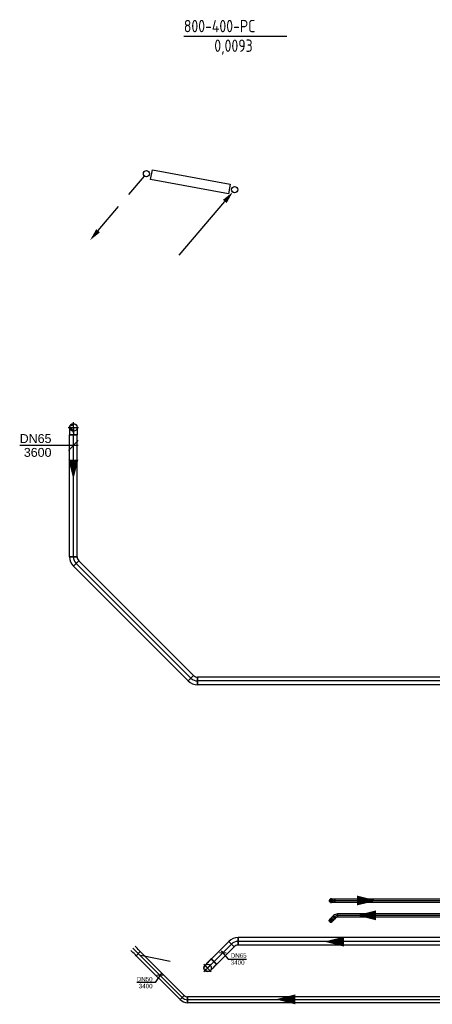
# Model space of a CAD drawing. Extents: x -156717 to 425753, y -51191 to 363295.
# Tile 431 of 502: x 193954 to 198127, y 165744 to 175708. Entities that reach past the tile are written whole.
import ezdxf
from ezdxf.enums import TextEntityAlignment as Align
from ezdxf.lldxf.tags import DXFTag

# ---------------------------------------------------------------- set-up
doc = ezdxf.new("R2010")
doc.units = 0
doc.header["$LTSCALE"] = 50
doc.linetypes.add('HIDDEN', pattern=[9.524999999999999, 6.35, -3.175])
doc.linetypes.add('STREEPJES', pattern=[0.1, 0.05, -0.05])
doc.layers.get('0').update_dxf_attribs({"linetype": 'CONTINUOUS'})
for name, color, linetype in [('56WD', 4, 'CONTINUOUS'), ('57LB', 4, 'CONTINUOUS'), ('WL524---', 90, 'CONTINUOUS'), ('WL5501--_D', 151, 'CONTINUOUS'), ('WL5501--_HARTLIJN', 8, 'CONTINUOUS'), ('WL5502--_D', 150, 'CONTINUOUS'), ('WL5502--_HARTLIJN', 8, 'CONTINUOUS'), ('WL561---_AANVOER_D', 20, 'CONTINUOUS'), ('WL561---_AANVOER_HARTLIJ', 8, 'CONTINUOUS'), ('WL561---_RETOUR_D', 21, 'CONTINUOUS'), ('WL561---_RETOUR_HARTLIJN', 8, 'CONTINUOUS'), ('WM5501--', 1, 'CONTINUOUS'), ('WM5502--', 1, 'CONTINUOUS')]:
    doc.layers.add(name, color=color, linetype=linetype)
doc.styles.add('BURO-018', font='ARIAL.TTF', dxfattribs={"height": 63})
doc.styles.add('BURO-025', font='ARIAL.TTF', dxfattribs={"height": 125})
doc.styles.add('ISO25', font='ISO', dxfattribs={"width": 0.9})
tags = doc.linetypes.add('CENTER2', pattern=[28.575000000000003, 19.05, -3.175, 3.175, -3.175]).pattern_tags.tags
tags[10:11] = [DXFTag(74, 4), DXFTag(75, 0), DXFTag(340, '0'), DXFTag(46, 1.0), DXFTag(50, 0.0), DXFTag(44, 0.0), DXFTag(45, 0.0)]
tags[8:9] = [DXFTag(74, 4), DXFTag(75, 0), DXFTag(340, '0'), DXFTag(46, 1.0), DXFTag(50, 0.0), DXFTag(44, 0.0), DXFTag(45, 0.0)]
tags[6:7] = [DXFTag(74, 4), DXFTag(75, 0), DXFTag(340, '0'), DXFTag(46, 1.0), DXFTag(50, 0.0), DXFTag(44, 0.0), DXFTag(45, 0.0)]
tags[4:5] = [DXFTag(74, 4), DXFTag(75, 0), DXFTag(340, '0'), DXFTag(46, 1.0), DXFTag(50, 0.0), DXFTag(44, 0.0), DXFTag(45, 0.0)]

# ---------------------------------------------------------------- blocks, each defined once
blk = doc.blocks.new('30481017')
at = {"color": 0, "linetype": 'Continuous'}
blk.add_lwpolyline([(0, 0, 0, 2, 0), (-4, 0, 2, 2, 0)], format="xyseb", dxfattribs=at)
blk = doc.blocks.new('*U1188')
at = {"ltscale": 10}
h = blk.add_hatch(color=2, dxfattribs=at)
edge = h.paths.add_edge_path()
edge.add_ellipse((0, 0), major_axis=(21.52433041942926, -21.52433041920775), ratio=1, start_angle=180, end_angle=360, ccw=False)
edge.add_line((-21.52433041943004, 21.52433041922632), (-21.73773954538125, 21.17295248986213))
edge.add_ellipse((5.108440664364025, 5.108440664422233), major_axis=(-26.63277108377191, 16.41588975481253), ratio=1, start_angle=0.7529011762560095, end_angle=152.5447435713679)
edge.add_line((21.17295249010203, -21.73773954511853), (21.52433041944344, -21.52433041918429))
at = {"color": 0, "ltscale": 10}
blk.add_circle((0, 0, -3495), 38.05, dxfattribs=at)
at = {"layer": 'WL5501--_HARTLIJN', "linetype": 'CENTER2'}
for p, q in [((-37.66757823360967, -37.66757823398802, -3495), (37.66757823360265, 37.66757823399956, -3495)), ((37.66757823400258, -37.66757823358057, -3495), (-37.66757823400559, 37.66757823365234, -3495))]:
    blk.add_line(p, q, dxfattribs=at)
blk.add_circle((0, 0, -3495), 0.075, dxfattribs=at)
at = {"layer": 'WL5501--_D', "color": 2, "style": 'BURO-025'}
blk.add_attdef('POSNR', text='', height=125, dxfattribs=at).set_placement((0, 0), align=Align.MIDDLE)
blk = doc.blocks.new('*U1193')
at = {"color": 0, "ltscale": 10}
for p, q in [((-15.69999999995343, -16.85000000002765, -3400.000000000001), (-15.69999999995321, 16.84999999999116, -3400.000000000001)), ((23.01632572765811, 0.8131727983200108, -3400.000000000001), (-0.8131727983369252, -23.01632572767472, -3400.000000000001))]:
    blk.add_line(p, q, dxfattribs=at)
for centre, radius, start, end in [((-15.70000000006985, -37.90315292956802, -3400.000000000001), 54.75315292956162, 45.00000000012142, 89.99999999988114), ((-15.69999999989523, -37.90315292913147, -3400.000000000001), 21.05315292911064, 44.99999999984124, 90.00000000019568)]:
    blk.add_arc(centre, radius, start, end, dxfattribs=at)
at = {"layer": 'WL561---_RETOUR_HARTLIJN', "linetype": 'CENTER2'}
blk.add_arc((-15.69999999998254, -37.90315292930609, -3400.000000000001), 37.90315292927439, 44.99999999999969, 89.99999999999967, dxfattribs=at)
at = {"layer": 'WL561---_RETOUR_D', "color": 2, "style": 'BURO-025'}
blk.add_attdef('POSNR', text='', height=125, dxfattribs=at).set_placement((0, 0), align=Align.MIDDLE)
blk = doc.blocks.new('*U1194')
at = {"color": 0, "ltscale": 10}
for p, q in [((5.820766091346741e-11, 16.84999999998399, -3400.000000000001), (13.88848585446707, 16.8499999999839, -3400.000000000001)), ((2.91038304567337e-11, -16.85000000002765, -3400.000000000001), (2.932457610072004e-11, 16.84999999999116, -3400.000000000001)), ((13.88848585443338, 16.84999999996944, -3400.000000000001), (13.88848585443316, -16.85000000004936, -3400.000000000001)), ((2.91038304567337e-11, -16.85000000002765, -3400.000000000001), (13.88848585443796, -16.85000000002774, -3400.000000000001))]:
    blk.add_line(p, q, dxfattribs=at)
at = {"layer": 'WL561---_RETOUR_HARTLIJN', "linetype": 'CENTER2'}
blk.add_line((0, -3.637978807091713e-11, -3400.000000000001), (13.88848585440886, -3.647076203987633e-11, -3400.000000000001), dxfattribs=at)
at = {"layer": 'WL561---_RETOUR_D', "color": 2, "style": 'BURO-025'}
blk.add_attdef('POSNR', text='', height=125, dxfattribs=at).set_placement((0, 0), align=Align.MIDDLE)
blk = doc.blocks.new('*U1195')
at = {"color": 0, "ltscale": 10}
for p, q in [((-38, 16.8500000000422, -3400.000000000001), (-32.99720509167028, 16.85000000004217, -3400.000000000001)), ((-38, -16.84999999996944, -3400.000000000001), (-37.9999999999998, 16.85000000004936, -3400.000000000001)), ((-32.99720509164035, 16.85000000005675, -3400.000000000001), (-23.33254748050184, 16.8500000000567, -3400.000000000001)), ((-23.3325474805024, 16.8500000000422, -3400.000000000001), (-14.66745251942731, 16.85000000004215, -3400.000000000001)), ((-14.66745251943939, 16.85000000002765, -3400.000000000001), (-7.592432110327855, 16.85000000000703, -3400.000000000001)), ((-7.592432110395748, 16.85000000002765, -3400.000000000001), (-2.589637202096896, 16.85000000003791, -3400.000000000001)), ((-2.58963720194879, 16.85000000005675, -3400.000000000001), (8.847456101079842e-11, 16.85000000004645, -3400.000000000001)), ((-38, -16.84999999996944, -3400.000000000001), (-32.99720509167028, -16.84999999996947, -3400.000000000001)), ((-32.99720509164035, -16.84999999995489, -3400.000000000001), (-23.33254748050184, -16.84999999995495, -3400.000000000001)), ((-23.3325474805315, -16.84999999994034, -3400.000000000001), (-14.66745251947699, -16.84999999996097, -3400.000000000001)), ((-14.6674525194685, -16.84999999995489, -3400.000000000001), (-7.592432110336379, -16.84999999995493, -3400.000000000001)), ((-7.592432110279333, -16.84999999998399, -3400.000000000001), (-2.589637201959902, -16.84999999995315, -3400.000000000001)), ((-2.589637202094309, -16.84999999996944, -3400.000000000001), (-5.704459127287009e-11, -16.84999999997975, -3400.000000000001))]:
    blk.add_line(p, q, dxfattribs=at)
at = {"layer": 'WL561---_RETOUR_HARTLIJN', "linetype": 'CENTER2'}
blk.add_line((-38, 5.093170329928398e-11, -3400.000000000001), (1.271871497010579e-12, 4.041833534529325e-11, -3400.000000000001), dxfattribs=at)
at = {"layer": 'WL561---_RETOUR_D', "color": 2, "style": 'BURO-025'}
blk.add_attdef('POSNR', text='', height=125, dxfattribs=at).set_placement((0, 0), align=Align.MIDDLE)
blk = doc.blocks.new('*U1196')
at = {"color": 0, "ltscale": 10}
for p, q in [((-37.9999999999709, 16.85000000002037, -3400.000000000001), (-32.99720509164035, 16.85000000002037, -3400.000000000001)), ((-37.9999999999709, -16.84999999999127, -3400.000000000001), (-37.99999999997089, 16.85000000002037, -3400.000000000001)), ((-32.99720509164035, 16.85000000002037, -3400.000000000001), (-23.3325474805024, 16.85000000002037, -3400.000000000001)), ((-23.3325474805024, 16.85000000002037, -3400.000000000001), (-14.66745251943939, 16.85000000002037, -3400.000000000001)), ((-14.66745251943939, 16.85000000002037, -3400.000000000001), (-7.592432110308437, 16.85000000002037, -3400.000000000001)), ((-7.592432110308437, 16.85000000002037, -3400.000000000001), (-2.589637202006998, 16.85000000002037, -3400.000000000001)), ((-2.589637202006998, 16.85000000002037, -3400.000000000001), (2.91038304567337e-11, 16.85000000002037, -3400.000000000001)), ((-37.9999999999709, -16.84999999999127, -3400.000000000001), (-32.99720509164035, -16.84999999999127, -3400.000000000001)), ((-32.99720509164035, -16.84999999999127, -3400.000000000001), (-23.3325474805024, -16.84999999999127, -3400.000000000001)), ((-23.3325474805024, -16.84999999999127, -3400.000000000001), (-14.66745251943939, -16.84999999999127, -3400.000000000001)), ((-14.66745251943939, -16.84999999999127, -3400.000000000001), (-7.592432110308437, -16.84999999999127, -3400.000000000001)), ((-7.592432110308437, -16.84999999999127, -3400.000000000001), (-2.589637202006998, -16.84999999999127, -3400.000000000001)), ((-2.589637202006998, -16.84999999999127, -3400.000000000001), (2.91038304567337e-11, -16.84999999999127, -3400.000000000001))]:
    blk.add_line(p, q, dxfattribs=at)
at = {"layer": 'WL561---_AANVOER_HARTLIJ', "linetype": 'CENTER2'}
blk.add_line((-37.9999999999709, 1.455191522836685e-11, -3400.000000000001), (2.91038304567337e-11, 1.454726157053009e-11, -3400.000000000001), dxfattribs=at)
at = {"layer": 'WL561---_AANVOER_D', "color": 2, "style": 'BURO-025'}
blk.add_attdef('POSNR', text='', height=125, dxfattribs=at).set_placement((0, 0), align=Align.MIDDLE)
blk = doc.blocks.new('*U1197')
at = {"ltscale": 10}
h = blk.add_hatch(color=2, dxfattribs=at)
edge = h.paths.add_edge_path()
edge.add_ellipse((0, 0), major_axis=(0, -13.48), ratio=1, start_angle=180, end_angle=360, ccw=False)
edge.add_line((0, 13.47999999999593), (-0.3985328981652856, 13.3791463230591))
edge.add_ellipse((3.199253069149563, 0), major_axis=(-3.19925306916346, 13.48), ratio=1, start_angle=1.70017149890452, end_angle=151.5974732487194)
edge.add_line((-0.3985328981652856, -13.3791463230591), (0, -13.47999999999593))
at = {"color": 0, "ltscale": 10}
blk.add_circle((0, 0, -3800), 16.85, dxfattribs=at)
at = {"layer": 'WL561---_AANVOER_HARTLIJ', "linetype": 'CENTER2'}
for p, q in [((-23.58999999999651, 0, -3800), (23.58999999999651, 0, -3800)), ((0, -23.58999999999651, -3800), (0, 23.58999999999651, -3800))]:
    blk.add_line(p, q, dxfattribs=at)
blk.add_circle((0, 0, -3800), 0.075, dxfattribs=at)
at = {"layer": 'WL561---_AANVOER_D', "color": 2, "style": 'BURO-025'}
blk.add_attdef('POSNR', text='', height=125, dxfattribs=at).set_placement((0, 0), align=Align.MIDDLE)
blk = doc.blocks.new('*U1198')
at = {"ltscale": 10}
h = blk.add_hatch(color=2, dxfattribs=at)
edge = h.paths.add_edge_path()
edge.add_ellipse((0, 0), major_axis=(0, -13.48), ratio=1, start_angle=180, end_angle=360, ccw=False)
edge.add_line((0, 13.47999999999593), (-0.3985328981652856, 13.3791463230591))
edge.add_ellipse((3.199253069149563, 0), major_axis=(-3.19925306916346, 13.48), ratio=1, start_angle=1.70017149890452, end_angle=151.5974732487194)
edge.add_line((-0.3985328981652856, -13.3791463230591), (0, -13.47999999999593))
at = {"color": 0, "ltscale": 10}
blk.add_circle((0, 0, -3438.000000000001), 16.85, dxfattribs=at)
at = {"layer": 'WL561---_RETOUR_HARTLIJN', "linetype": 'CENTER2'}
for p, q in [((-23.58999999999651, 0, -3438.000000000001), (23.58999999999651, 0, -3438.000000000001)), ((0, -23.58999999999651, -3438.000000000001), (0, 23.58999999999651, -3438.000000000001))]:
    blk.add_line(p, q, dxfattribs=at)
blk.add_circle((0, 0, -3438.000000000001), 0.075, dxfattribs=at)
at = {"layer": 'WL561---_RETOUR_D', "color": 2, "style": 'BURO-025'}
blk.add_attdef('POSNR', text='', height=125, dxfattribs=at).set_placement((0, 0), align=Align.MIDDLE)
blk = doc.blocks.new('*U1199')
at = {"ltscale": 10}
h = blk.add_hatch(color=2, dxfattribs=at)
edge = h.paths.add_edge_path()
edge.add_ellipse((2.91038304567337e-11, -5.093170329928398e-11), major_axis=(-9.531799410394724, -9.5317994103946), ratio=1, start_angle=180, end_angle=360, ccw=False)
edge.add_line((9.531799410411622, 9.531799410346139), (9.1786797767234, 9.742290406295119))
edge.add_ellipse((2.262213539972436, -2.26221353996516), major_axis=(7.269585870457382, 11.79401295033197), ratio=1, start_angle=1.70017149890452, end_angle=151.5974732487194)
edge.add_line((-9.74229040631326, -9.17867977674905), (-9.531799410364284, -9.531799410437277))
at = {"color": 0, "ltscale": 10}
blk.add_arc((2.91038304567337e-11, -5.093170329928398e-11), 16.85, 84.55251769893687, 275.4474823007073, dxfattribs=at)
at = {"color": 8, "linetype": 'STREEPJES', "ltscale": 10}
blk.add_arc((2.91038304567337e-11, -5.093170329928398e-11), 16.85, 275.4474823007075, 84.55251769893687, dxfattribs=at)
at = {"layer": 'WL561---_AANVOER_HARTLIJ', "linetype": 'CENTER2'}
for p, q in [((-16.68064896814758, 16.68064896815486), (16.68064896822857, -16.68064896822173)), ((-16.68064896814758, -16.68064896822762), (16.68064896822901, 16.68064896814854))]:
    blk.add_line(p, q, dxfattribs=at)
blk.add_circle((2.91038304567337e-11, -5.093170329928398e-11), 0.075, dxfattribs=at)
at = {"layer": 'WL561---_AANVOER_D', "color": 2, "style": 'BURO-025'}
blk.add_attdef('POSNR', text='', height=125, dxfattribs=at).set_placement((0, 0), align=Align.MIDDLE)
blk = doc.blocks.new('*U1200')
at = {"ltscale": 10}
h = blk.add_hatch(color=2, dxfattribs=at)
edge = h.paths.add_edge_path()
edge.add_ellipse((0, 0), major_axis=(13.48, 4.904212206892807e-11), ratio=1, start_angle=180, end_angle=360, ccw=False)
edge.add_line((-13.47999999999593, -2.91038304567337e-11), (-13.37914632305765, -0.3985328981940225))
edge.add_ellipse((-1.455191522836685e-11, 3.199253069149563), major_axis=(-13.47999999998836, -3.199253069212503), ratio=1, start_angle=1.70017149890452, end_angle=151.5974732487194)
edge.add_line((13.3791463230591, -0.3985328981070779), (13.47999999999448, 5.857458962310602e-11))
at = {"color": 0, "ltscale": 10}
blk.add_arc((0, 0, -2.359663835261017), 16.85, 144.1089620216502, 275.4474823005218, dxfattribs=at)
at = {"color": 8, "linetype": 'STREEPJES', "ltscale": 10}
blk.add_arc((0, 0, -2.359663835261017), 16.85, 275.4474823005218, 144.1089620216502, dxfattribs=at)
at = {"layer": 'WL561---_RETOUR_HARTLIJN', "linetype": 'CENTER2'}
for p, q in [((23.58999999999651, 8.731149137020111e-11, -2.359663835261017), (-23.58999999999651, -8.433593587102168e-11, -2.359663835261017)), ((8.731149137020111e-11, -23.58999999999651, -2.359663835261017), (-8.433593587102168e-11, 23.58999999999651, -2.359663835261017))]:
    blk.add_line(p, q, dxfattribs=at)
blk.add_circle((0, 0, -2.359663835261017), 0.075, dxfattribs=at)
at = {"layer": 'WL561---_RETOUR_D', "color": 2, "style": 'BURO-025'}
blk.add_attdef('POSNR', text='', height=125, dxfattribs=at).set_placement((0, 0), align=Align.MIDDLE)
blk = doc.blocks.new('*U1201')
at = {"color": 0, "ltscale": 10}
for p, q in [((2.91038304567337e-11, 16.85000000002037, -3400.000000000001), (3624.870691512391, 16.85000000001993, -3400.000000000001)), ((2.91038304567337e-11, -16.84999999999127, -3400.000000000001), (2.910795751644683e-11, 16.85000000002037, -3400.000000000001)), ((3624.870691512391, 16.85000000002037, -3400.000000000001), (3624.870691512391, -16.84999999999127, -3400.000000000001)), ((2.91038304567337e-11, -16.84999999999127, -3400.000000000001), (3624.870691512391, -16.84999999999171, -3400.000000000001))]:
    blk.add_line(p, q, dxfattribs=at)
at = {"layer": 'WL561---_AANVOER_HARTLIJ', "linetype": 'CENTER2'}
blk.add_line((2.91038304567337e-11, 1.455191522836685e-11, -3400.000000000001), (3624.870691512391, 1.410799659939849e-11, -3400.000000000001), dxfattribs=at)
at = {"layer": 'WL561---_AANVOER_D', "color": 2, "style": 'BURO-025'}
blk.add_attdef('POSNR', text='', height=125, dxfattribs=at).set_placement((0, 0), align=Align.MIDDLE)
blk = doc.blocks.new('*U1203')
at = {"color": 0, "ltscale": 10}
for p, q in [((2.91038304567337e-11, 16.85000000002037, -3400.000000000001), (3660.722835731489, 16.85000000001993, -3400.000000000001)), ((2.91038304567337e-11, -16.84999999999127, -3400.000000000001), (2.910795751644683e-11, 16.85000000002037, -3400.000000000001)), ((3660.722835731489, 16.85000000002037, -3400.000000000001), (3660.722835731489, -16.84999999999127, -3400.000000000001)), ((2.91038304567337e-11, -16.84999999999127, -3400.000000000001), (3660.722835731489, -16.84999999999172, -3400.000000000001))]:
    blk.add_line(p, q, dxfattribs=at)
at = {"layer": 'WL561---_RETOUR_HARTLIJN', "linetype": 'CENTER2'}
blk.add_line((2.91038304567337e-11, 1.455191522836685e-11, -3400.000000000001), (3660.722835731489, 1.410360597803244e-11, -3400.000000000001), dxfattribs=at)
at = {"layer": 'WL561---_RETOUR_D', "color": 2, "style": 'BURO-025'}
blk.add_attdef('POSNR', text='', height=125, dxfattribs=at).set_placement((0, 0), align=Align.MIDDLE)
blk = doc.blocks.new('*U1205')
at = {"ltscale": 10}
h = blk.add_hatch(color=2, dxfattribs=at)
edge = h.paths.add_edge_path()
edge.add_ellipse((0, 0), major_axis=(0, -30.44), ratio=1, start_angle=180, end_angle=360, ccw=False)
edge.add_line((0, 30.44000000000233), (-0.3993647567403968, 30.34244132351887))
edge.add_ellipse((7.224426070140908, 0), major_axis=(-7.224426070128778, 30.44), ratio=1, start_angle=0.7529011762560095, end_angle=152.5447435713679)
edge.add_line((-0.399364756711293, -30.34244132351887), (0, -30.44000000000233))
at = {"color": 0, "ltscale": 10}
blk.add_circle((0, 0, -3800), 38.05, dxfattribs=at)
at = {"layer": 'WL5502--_HARTLIJN', "linetype": 'CENTER2'}
for p, q in [((-53.26999999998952, 0, -3800), (53.26999999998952, 0, -3800)), ((0, -53.27000000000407, -3800), (0, 53.27000000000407, -3800))]:
    blk.add_line(p, q, dxfattribs=at)
blk.add_circle((0, 0, -3800), 0.075, dxfattribs=at)
at = {"layer": 'WL5502--_D', "color": 2, "style": 'BURO-025'}
blk.add_attdef('POSNR', text='', height=125, dxfattribs=at).set_placement((0, 0), align=Align.MIDDLE)
blk = doc.blocks.new('*U1206')
at = {"color": 8, "linetype": 'STREEPJES', "ltscale": 10}
blk.add_circle((0, 0, -3524), 38.05, dxfattribs=at)
blk.add_circle((0, 0, -3524), 38.05, dxfattribs=at)
for centre, radius, start, end in [((0, 0, -3524), 30.44, 90, 270), ((7.224426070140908, 0, -3524), 31.28555468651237, 103.3511776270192, 256.6488223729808)]:
    blk.add_arc(centre, radius, start, end, dxfattribs=at)
at = {"layer": 'WL5502--_HARTLIJN', "linetype": 'CENTER2'}
for p, q in [((-53.26999999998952, 0, -3524), (53.26999999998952, 0, -3524)), ((0, -53.27000000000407, -3524), (0, 53.27000000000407, -3524))]:
    blk.add_line(p, q, dxfattribs=at)
blk.add_circle((0, 0, -3524), 0.075, dxfattribs=at)
at = {"layer": 'WL5502--_D', "color": 2, "style": 'BURO-025'}
blk.add_attdef('POSNR', text='', height=125, dxfattribs=at).set_placement((0, 0), align=Align.MIDDLE)
blk = doc.blocks.new('*U1763')
at = {"color": 0, "ltscale": 10}
for p, q in [((-38.05000000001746, 1.455191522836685e-11, -3600), (-38.05000000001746, 76.00000000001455, -3600)), ((-38.05000000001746, 76.00000000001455, -3600), (38.04999999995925, 76.00000000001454, -3600)), ((38.04999999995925, 1.455191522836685e-11, -3600), (38.04999999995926, 76.00000000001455, -3600))]:
    blk.add_line(p, q, dxfattribs=at)
at = {"layer": 'WL5502--_HARTLIJN', "linetype": 'CENTER2'}
blk.add_line((-2.91038304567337e-11, 1.455191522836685e-11, -3600), (-2.909452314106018e-11, 76.00000000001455, -3600), dxfattribs=at)
blk.add_circle((-2.91038304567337e-11, 1.455191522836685e-11, -3600), 0.075, dxfattribs=at)
at = {"layer": 'WL5502--_D', "color": 2, "style": 'BURO-025'}
blk.add_attdef('POSNR', text='', height=125, dxfattribs=at).set_placement((0, 0), align=Align.MIDDLE)
blk = doc.blocks.new('*U1851')
at = {"color": 0, "ltscale": 10}
for p, q in [((-76.00000000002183, 30.15000000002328, -3400), (-65.99441018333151, 30.15000000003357, -3400)), ((-75.99999999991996, -30.14999999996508, -3400), (-76.00000000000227, 30.15000000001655, -3400)), ((-65.99441018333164, 30.15000000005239, -3400), (-46.66509496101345, 30.15000000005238, -3400)), ((-46.66509496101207, 30.15000000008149, -3400), (-29.33490503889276, 30.1500000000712, -3400)), ((-29.33490503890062, 30.15000000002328, -3400), (-15.18486422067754, 30.15000000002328, -3400)), ((-15.18486422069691, 30.15000000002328, -3400), (-5.179274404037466, 30.15000000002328, -3400)), ((-5.179274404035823, 30.15000000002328, -3400), (1.812505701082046e-11, 30.15000000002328, -3400)), ((-75.99999999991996, -30.14999999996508, -3400), (-65.99441018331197, -30.14999999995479, -3400)), ((-65.99441018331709, -30.14999999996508, -3400), (-46.66509496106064, -30.14999999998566, -3400)), ((-46.66509496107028, -30.14999999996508, -3400), (-29.33490503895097, -30.14999999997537, -3400)), ((-29.33490503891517, -30.14999999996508, -3400), (-15.18486422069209, -30.14999999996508, -3400)), ((-15.18486422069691, -30.14999999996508, -3400), (-5.179274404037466, -30.14999999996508, -3400)), ((-5.179274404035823, -30.14999999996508, -3400), (1.812505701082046e-11, -30.14999999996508, -3400))]:
    blk.add_line(p, q, dxfattribs=at)
at = {"layer": 'WL5502--_HARTLIJN', "linetype": 'CENTER2'}
blk.add_line((-75.99999999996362, 2.91038304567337e-11, -3400), (2.863487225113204e-11, 1.880562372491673e-11, -3400), dxfattribs=at)
at = {"layer": 'WL5502--_D', "color": 2, "style": 'BURO-025'}
blk.add_attdef('POSNR', text='', height=125, dxfattribs=at).set_placement((0, 0), align=Align.MIDDLE)
blk = doc.blocks.new('*U1852')
at = {"color": 0, "ltscale": 10}
for p, q in [((-7.275957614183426e-12, 30.14999999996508, -3400), (629.587989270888, 30.149999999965, -3400)), ((2.182787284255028e-11, -30.15000000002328, -3400), (2.183456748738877e-11, 30.14999999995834, -3400)), ((629.5879892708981, 30.14999999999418, -3400), (629.5879892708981, -30.14999999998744, -3400)), ((2.182787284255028e-11, -30.15000000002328, -3400), (629.5879892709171, -30.15000000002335, -3400))]:
    blk.add_line(p, q, dxfattribs=at)
at = {"layer": 'WL5502--_HARTLIJN', "linetype": 'CENTER2'}
blk.add_line((7.275957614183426e-12, 0, -3400), (629.5879892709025, -6.989830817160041e-14, -3400), dxfattribs=at)
at = {"layer": 'WL5502--_D', "color": 2, "style": 'BURO-025'}
blk.add_attdef('POSNR', text='', height=125, dxfattribs=at).set_placement((0, 0), align=Align.MIDDLE)
blk = doc.blocks.new('*U1853')
at = {"color": 0, "ltscale": 10}
for p, q in [((-31.4999999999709, -30.14999999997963, -3400), (-31.49999999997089, 30.15000000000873, -3400)), ((43.5931330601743, -0.9545941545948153, -3400), (0.954594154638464, -43.59313306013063, -3400))]:
    blk.add_line(p, q, dxfattribs=at)
for centre, radius, start, end in [((-31.4999999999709, -76.04772721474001, -3400), 106.1977272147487, 45, 90), ((-31.5, -76.04772721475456, -3400), 45.89772721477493, 44.99999999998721, 89.99999999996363)]:
    blk.add_arc(centre, radius, start, end, dxfattribs=at)
at = {"layer": 'WL5502--_HARTLIJN', "linetype": 'CENTER2'}
blk.add_arc((-31.4999999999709, -76.04772721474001, -3400), 76.04772721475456, 45, 90, dxfattribs=at)
at = {"layer": 'WL5502--_D', "color": 2, "style": 'BURO-025'}
blk.add_attdef('POSNR', text='', height=125, dxfattribs=at).set_placement((0, 0), align=Align.MIDDLE)
blk = doc.blocks.new('*U1854')
at = {"color": 0, "ltscale": 10}
for p, q in [((2.91038304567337e-11, 30.15000000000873, -3400), (4933.157080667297, 30.15000000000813, -3400)), ((2.91038304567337e-11, -30.14999999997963, -3400), (2.911121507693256e-11, 30.15000000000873, -3400)), ((4933.157080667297, 30.15000000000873, -3400), (4933.157080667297, -30.14999999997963, -3400)), ((2.91038304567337e-11, -30.14999999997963, -3400), (4933.157080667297, -30.14999999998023, -3400))]:
    blk.add_line(p, q, dxfattribs=at)
at = {"layer": 'WL5502--_HARTLIJN', "linetype": 'CENTER2'}
blk.add_line((2.91038304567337e-11, 1.455191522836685e-11, -3400), (4933.157080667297, 1.394777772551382e-11, -3400), dxfattribs=at)
at = {"layer": 'WL5502--_D', "color": 2, "style": 'BURO-025'}
blk.add_attdef('POSNR', text='', height=125, dxfattribs=at).set_placement((0, 0), align=Align.MIDDLE)
blk = doc.blocks.new('*U1857')
at = {"color": 0, "ltscale": 10}
for p, q in [((-2.91038304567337e-11, 38.05000000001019, -3400), (89.86803838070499, 38.05000000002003, -3400)), ((2.91038304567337e-11, -38.04999999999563, -3400), (8.894307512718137e-12, 38.0500000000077, -3400)), ((89.86803838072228, 38.04999999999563, -3400), (89.86803838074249, -38.0500000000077, -3400)), ((2.91038304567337e-11, -38.04999999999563, -3400), (65.71803838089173, -38.04999999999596, -3400))]:
    blk.add_line(p, q, dxfattribs=at)
at = {"layer": 'WL5501--_HARTLIJN', "linetype": 'CENTER2'}
blk.add_line((2.91038304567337e-11, -7.275957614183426e-12, -3400), (89.8680383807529, -7.719949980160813e-12, -3400), dxfattribs=at)
at = {"layer": 'WL5501--_D', "color": 2, "style": 'BURO-025'}
blk.add_attdef('POSNR', text='', height=125, dxfattribs=at).set_placement((0, 0), align=Align.MIDDLE)
blk = doc.blocks.new('*U1858')
at = {"color": 0, "ltscale": 10}
for p, q in [((-95.0000000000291, 38.04999999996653, -3400), (-82.4930127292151, 38.04999999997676, -3400)), ((-94.9999999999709, -38.05000000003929, -3400), (-94.9999999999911, 38.04999999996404, -3400)), ((-82.4930127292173, 38.04999999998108, -3400), (-58.33136870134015, 38.04999999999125, -3400)), ((-58.33136870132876, 38.04999999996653, -3400), (-36.66863129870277, 38.04999999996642, -3400)), ((-36.66863129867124, 38.04999999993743, -3400), (-18.98108027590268, 38.0499999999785, -3400)), ((-18.98108027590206, 38.04999999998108, -3400), (-6.474093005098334, 38.04999999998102, -3400)), ((-6.474093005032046, 38.04999999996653, -3400), (5.596945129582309e-11, 38.04999999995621, -3400)), ((-94.9999999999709, -38.05000000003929, -3400), (-82.49301272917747, -38.05000000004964, -3400)), ((-82.4930127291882, -38.05000000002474, -3400), (-58.33136870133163, -38.05000000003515, -3400)), ((-58.33136870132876, -38.05000000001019, -3400), (-36.66863129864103, -38.05000000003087, -3400)), ((-36.66863129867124, -38.05000000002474, -3400), (-18.98108027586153, -38.05000000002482, -3400)), ((-18.98108027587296, -38.05000000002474, -3400), (-6.47409300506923, -38.0500000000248, -3400)), ((-6.474093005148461, -38.05000000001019, -3400), (-6.044587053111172e-11, -38.05000000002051, -3400))]:
    blk.add_line(p, q, dxfattribs=at)
at = {"layer": 'WL5501--_HARTLIJN', "linetype": 'CENTER2'}
blk.add_line((-95.0000000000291, -2.182787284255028e-11, -3400), (-2.079048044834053e-11, -2.230249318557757e-11, -3400), dxfattribs=at)
at = {"layer": 'WL5501--_D', "color": 2, "style": 'BURO-025'}
blk.add_attdef('POSNR', text='', height=125, dxfattribs=at).set_placement((0, 0), align=Align.MIDDLE)
blk = doc.blocks.new('*U1874')
at = {"layer": 'WM5502--', "color": 0, "ltscale": 10}
for p, q in [((28.80699228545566, 41.9036858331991), (-101.22999841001, -147.2527922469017)), ((64.76364459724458, 5.947033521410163), (-64.76364459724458, -5.947033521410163)), ((-101.22999841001, -147.2527922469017), (-472.6761102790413, -147.2527922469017))]:
    blk.add_line(p, q, dxfattribs=at)
at = {"layer": 'WM5502--', "color": 0, "style": 'BURO-018'}
for s, p in [('DN50', (-472.6761102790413, -122.2527922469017)), ('3400', (-430.9298619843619, -262.2527922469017))]:
    blk.add_text(s, height=90, dxfattribs=at).set_placement(p)
blk = doc.blocks.new('*U1924')
at = {"color": 0, "ltscale": 10}
for p, q in [((2.91038304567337e-11, 38.05000000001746, -3600), (8266.0577742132, 38.05000000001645, -3600)), ((2.91038304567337e-11, -38.04999999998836, -3600), (2.911315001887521e-11, 38.05000000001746, -3600)), ((8266.0577742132, 38.05000000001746, -3600), (8266.0577742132, -38.04999999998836, -3600)), ((2.91038304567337e-11, -38.04999999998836, -3600), (8266.0577742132, -38.04999999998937, -3600))]:
    blk.add_line(p, q, dxfattribs=at)
at = {"layer": 'WL5502--_HARTLIJN', "linetype": 'CENTER2'}
blk.add_line((2.91038304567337e-11, 1.455191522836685e-11, -3600), (8266.0577742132, 1.353961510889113e-11, -3600), dxfattribs=at)
at = {"layer": 'WL5502--_D', "color": 2, "style": 'BURO-025'}
blk.add_attdef('POSNR', text='', height=125, dxfattribs=at).set_placement((0, 0), align=Align.MIDDLE)
blk = doc.blocks.new('*U1925')
at = {"color": 0, "ltscale": 10}
for p, q in [((-39.39999999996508, -38.04999999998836, -3600), (-39.39999999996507, 38.05000000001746, -3600)), ((54.76542020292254, -0.9545941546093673, -3600), (0.9545941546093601, -54.76542020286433, -3600))]:
    blk.add_line(p, q, dxfattribs=at)
for centre, radius, start in [((-39.39999999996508, -95.12001435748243, -3600), 133.1700143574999, 45), ((-39.39999999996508, -95.12001435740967, -3600), 57.07001435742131, 44.99999999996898)]:
    blk.add_arc(centre, radius, start, 90, dxfattribs=at)
at = {"layer": 'WL5502--_HARTLIJN', "linetype": 'CENTER2'}
blk.add_arc((-39.39999999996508, -95.12001435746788, -3600), 95.12001435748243, 45, 90, dxfattribs=at)
at = {"layer": 'WL5502--_D', "color": 2, "style": 'BURO-025'}
blk.add_attdef('POSNR', text='', height=125, dxfattribs=at).set_placement((0, 0), align=Align.MIDDLE)
blk = doc.blocks.new('*U2163')
at = {"color": 0, "ltscale": 10}
for p, q in [((2.91038304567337e-11, 38.05000000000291, -3400.000000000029), (246.149542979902, 38.05000000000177, -3400.000000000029)), ((2.91038304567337e-11, -38.05000000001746, -3400.000000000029), (8.877409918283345e-12, 38.04999999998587, -3400.000000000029)), ((246.149542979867, 38.05000000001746, -3400.000000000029), (246.1495429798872, -38.04999999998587, -3400.000000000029)), ((2.91038304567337e-11, -38.05000000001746, -3400.000000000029), (246.1495429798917, -38.0500000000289, -3400.000000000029))]:
    blk.add_line(p, q, dxfattribs=at)
at = {"layer": 'WL5501--_HARTLIJN', "linetype": 'CENTER2'}
blk.add_line((2.91038304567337e-11, 1.455191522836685e-11, -3400.000000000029), (246.149542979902, 1.341779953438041e-11, -3400.000000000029), dxfattribs=at)
at = {"layer": 'WL5501--_D', "color": 2, "style": 'BURO-025'}
blk.add_attdef('POSNR', text='', height=125, dxfattribs=at).set_placement((0, 0), align=Align.MIDDLE)
blk = doc.blocks.new('*U2164')
at = {"layer": 'WM5501--', "color": 0, "ltscale": 10}
for p, q in [((-67.94911241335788, 2.761565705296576), (67.94911241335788, -2.761565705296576)), ((-32.47678405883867, 38.23389405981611), (108.9485008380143, -128.2616354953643)), ((108.9485008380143, -128.2616354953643), (480.3946127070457, -128.2616354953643))]:
    blk.add_line(p, q, dxfattribs=at)
at = {"layer": 'WM5501--', "color": 0, "style": 'BURO-018'}
for s, p in [('3400', (158.9485008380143, -243.2616354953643)), ('DN65', (158.9485008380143, -103.2616354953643))]:
    blk.add_text(s, height=90, dxfattribs=at).set_placement(p)
blk = doc.blocks.new('*U2165')
at = {"color": 0, "ltscale": 10}
for p, q in [((2.91038304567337e-11, 38.05000000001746, -3400), (4800.672489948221, 38.05000000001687, -3400)), ((2.91038304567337e-11, -38.04999999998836, -3400), (2.911315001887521e-11, 38.05000000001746, -3400)), ((4800.672489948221, 38.05000000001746, -3400), (4800.672489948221, -38.04999999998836, -3400)), ((2.91038304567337e-11, -38.04999999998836, -3400), (4800.672489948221, -38.04999999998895, -3400))]:
    blk.add_line(p, q, dxfattribs=at)
at = {"layer": 'WL5501--_HARTLIJN', "linetype": 'CENTER2'}
blk.add_line((2.91038304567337e-11, 1.455191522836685e-11, -3400), (4800.672489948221, 1.396400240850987e-11, -3400), dxfattribs=at)
at = {"layer": 'WL5501--_D', "color": 2, "style": 'BURO-025'}
blk.add_attdef('POSNR', text='', height=125, dxfattribs=at).set_placement((0, 0), align=Align.MIDDLE)
blk = doc.blocks.new('*U2166')
at = {"color": 0, "ltscale": 10}
for p, q in [((-39.39999999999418, -38.05000000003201, -3400.000000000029), (-39.40000000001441, 38.04999999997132, -3400.000000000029)), ((54.76542020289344, -0.9545941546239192, -3400.000000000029), (0.9545941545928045, -54.76542020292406, -3400.000000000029))]:
    blk.add_line(p, q, dxfattribs=at)
for centre, radius, start, end in [((-39.39999999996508, -95.12001435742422, -3400.000000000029), 133.1700143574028, 44.99999999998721, 90.00000000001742), ((-39.39999999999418, -95.12001435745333, -3400.000000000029), 57.07001435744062, 44.9999999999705, 89.99999999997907)]:
    blk.add_arc(centre, radius, start, end, dxfattribs=at)
at = {"layer": 'WL5501--_HARTLIJN', "linetype": 'CENTER2'}
blk.add_arc((-39.39999999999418, -95.12001435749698, -3400.000000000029), 95.12001435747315, 44.99999999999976, 89.99999999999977, dxfattribs=at)
at = {"layer": 'WL5501--_D', "color": 2, "style": 'BURO-025'}
blk.add_attdef('POSNR', text='', height=125, dxfattribs=at).set_placement((0, 0), align=Align.MIDDLE)
blk = doc.blocks.new('*U2207')
at = {"layer": 'WM5502--', "color": 0, "ltscale": 10}
for p, q in [((50, -6.123233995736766e-15), (-542.7804933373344, 6.647143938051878e-14)), ((-49.99999999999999, -49.99999999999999), (49.99999999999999, 49.99999999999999))]:
    blk.add_line(p, q, dxfattribs=at)
at = {"layer": 'WM5502--', "color": 0, "style": 'BURO-018'}
for s, p in [('DN65', (-542.7804933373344, 25.00000000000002)), ('3600', (-501.034245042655, -115))]:
    blk.add_text(s, height=90, dxfattribs=at).set_placement(p)
blk = doc.blocks.new('*U2208')
at = {"color": 0, "ltscale": 10}
for p, q in [((0, 38.04999999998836, -3600), (1642.656061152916, 38.04999999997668, -3600)), ((0, -38.04999999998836, -3600), (-1.214092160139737e-11, 38.0499999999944, -3600)), ((1642.656061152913, 38.04999999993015, -3600), (1642.656061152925, -38.05000000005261, -3600)), ((0, -38.04999999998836, -3600), (1642.656061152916, -38.05000000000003, -3600))]:
    blk.add_line(p, q, dxfattribs=at)
at = {"layer": 'WL5502--_HARTLIJN', "linetype": 'CENTER2'}
blk.add_line((0, 0, -3600), (1642.656061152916, -1.167177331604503e-11, -3600), dxfattribs=at)
at = {"layer": 'WL5502--_D', "color": 2, "style": 'BURO-025'}
blk.add_attdef('POSNR', text='', height=125, dxfattribs=at).set_placement((0, 0), align=Align.MIDDLE)
blk = doc.blocks.new('*U2209')
at = {"color": 0, "ltscale": 10}
for p, q in [((0, 38.04999999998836, -3600), (1232.906143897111, 38.04999999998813, -3600)), ((0, -38.04999999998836, -3600), (1.397934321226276e-14, 38.04999999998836, -3600)), ((1232.906143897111, 38.04999999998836, -3600), (1232.906143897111, -38.04999999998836, -3600)), ((0, -38.04999999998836, -3600), (1232.906143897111, -38.04999999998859, -3600))]:
    blk.add_line(p, q, dxfattribs=at)
at = {"layer": 'WL5502--_HARTLIJN', "linetype": 'CENTER2'}
blk.add_line((0, 0, -3600), (1232.906143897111, -2.264811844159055e-13, -3600), dxfattribs=at)
at = {"layer": 'WL5502--_D', "color": 2, "style": 'BURO-025'}
blk.add_attdef('POSNR', text='', height=125, dxfattribs=at).set_placement((0, 0), align=Align.MIDDLE)
blk = doc.blocks.new('*U2210')
at = {"color": 0, "ltscale": 10}
for p, q in [((-39.39999999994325, -38.05000000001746, -3600), (-39.39999999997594, 38.04999999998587, -3600)), ((54.76542020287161, -0.9545941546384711, -3600), (0.9545941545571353, -54.7654202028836, -3600))]:
    blk.add_line(p, q, dxfattribs=at)
for centre, radius, start, end in [((-39.39999999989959, -95.12001435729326, -3600), 133.1700143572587, 44.9999999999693, 90.00000000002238), ((-39.3999999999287, -95.12001435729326, -3600), 57.07001435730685, 44.99999999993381, 90.00000000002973)]:
    blk.add_arc(centre, radius, start, end, dxfattribs=at)
at = {"layer": 'WL5502--_HARTLIJN', "linetype": 'CENTER2'}
blk.add_arc((-39.39999999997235, -95.12001435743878, -3600), 95.12001435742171, 44.99999999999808, 89.9999999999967, dxfattribs=at)
at = {"layer": 'WL5502--_D', "color": 2, "style": 'BURO-025'}
blk.add_attdef('POSNR', text='', height=125, dxfattribs=at).set_placement((0, 0), align=Align.MIDDLE)
blk = doc.blocks.new('CVR2')
at = {"color": 2, "linetype": 'HIDDEN'}
blk.add_line((-376.1010717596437, -653.3533049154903), (-14.78309446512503, -27.53221055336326), dxfattribs=at)
at = {"color": 2, "linetype": 'Continuous'}
blk.add_circle((0, 0), 31.25, dxfattribs=at)
blk.add_solid([(-355.6946761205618, -668.3947262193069), (-398.9959463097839, -643.3947262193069), (-439.8453112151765, -764.1479016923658)], dxfattribs=at)
blk = doc.blocks.new('CV3')
at = {"color": 2, "linetype": 'Continuous'}
blk.add_line((-434.2701405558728, -754.1050874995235), (-76.77373067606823, -134.9031420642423), dxfattribs=at)
blk.add_circle((0, 0), 31.25, dxfattribs=at)
blk.add_solid([(-98.42436577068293, -122.4031420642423), (-55.1230955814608, -147.4031420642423), (-14.27373067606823, -26.64996659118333)], dxfattribs=at)
blk = doc.blocks.new('RAD800')
at = {"layer": '56WD', "color": 3, "linetype": 'Continuous'}
for p, q in [((52.56082109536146, -52.28640303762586), (52.5608210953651, 47.71359696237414)), ((52.5608210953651, 47.71359696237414), (852.5608210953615, 47.71359696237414)), ((852.5608210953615, 47.71359696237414), (852.5608210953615, -52.28640303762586)), ((852.5608210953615, -52.28640303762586), (52.56082109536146, -52.28640303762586))]:
    blk.add_line(p, q, dxfattribs=at)
at = {"layer": '56WD', "linetype": 'Continuous'}
for name, p in [('CVR2', (0, 0)), ('CV3', (906.6741638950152, 0))]:
    blk.add_blockref(name, p, dxfattribs=at)
blk = doc.blocks.new('dfgerw')
at = {"layer": '56WD', "color": 8, "linetype": 'Continuous', "rotation": 349.6910267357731}
blk.add_blockref('RAD800', (195235.4515503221, 157336.9316302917), dxfattribs=at)

msp = doc.modelspace()

# ---------------------------------------------------------------- linework, layer by layer
at = {"layer": '56WD', "color": 1, "linetype": 'Continuous'}
msp.add_line((195613.8502149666, 175541.6847369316), (196657.0838240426, 175541.6847369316), dxfattribs=at)
at = {"layer": '57LB', "color": 8, "linetype": 'Continuous'}
msp.add_line((195180.3145559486, 166240.8385200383), (195474.4027107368, 166181.5750640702), dxfattribs=at)

# ---------------------------------------------------------------- block references
at = {"layer": 'WL524---'}
msp.add_blockref('dfgerw', (0, 16812.98591131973), dxfattribs=at)
at = {"layer": 'WL5501--_D'}
for name, p, rotation in [('*U2166', (196122.7334765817, 166380.4773230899, 3400.000000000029), 45.00000000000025), ('*U2165', (200962.8059665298, 166380.47732309, 3400), 180), ('*U2163', (195920.8194583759, 166178.5633048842, 3400.000000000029), 45.00000000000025), ('*U1858', (195853.6443141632, 166111.3881606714, 3400), 225.0000000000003), ('*U1857', (195917.1906135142, 166174.9344600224, 3400), 225.0000000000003)]:
    msp.add_blockref(name, p, dxfattribs=dict(at, rotation=rotation))
at = {"layer": 'WL5501--_D', "xscale": 50, "yscale": 50, "zscale": 50, "rotation": 180}
msp.add_blockref('30481017', (197034.315385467, 166378.3582072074), dxfattribs=at)
at = {"layer": 'WL5501--_D'}
msp.add_blockref('*U1188', (195853.6443141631, 166111.3881606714, 3495), dxfattribs=at)
at = {"layer": 'WL5502--_D'}
for name, p in [('*U1205', (194496.5254630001, 171581.8098993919, 3800)), ('*U1206', (194496.5254630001, 171581.8098993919, 3524))]:
    msp.add_blockref(name, p, dxfattribs=at)
for name, p, rotation in [('*U1763', (194496.5254630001, 171581.8098993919, 3600), 180), ('*U2209', (194496.5254630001, 170272.9037554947, 3600), 90), ('*U2210', (194496.5254629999, 170233.5037554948, 3600), 134.999999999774), ('*U2208', (194524.3854701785, 170205.6437483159, 3600), 314.9999999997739), ('*U1925', (195713.7787173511, 169016.2505011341, 3600), 180), ('*U1924', (204019.2364915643, 169016.2505011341, 3600), 180), ('*U1851', (195098.5240384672, 166311.3068542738, 3400), 135), ('*U1852', (195597.4500904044, 165812.3808023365, 3400), 135), ('*U1853', (195619.7239540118, 165790.1069387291, 3400), 180), ('*U1854', (200584.381034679, 165790.1069387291, 3400), 180)]:
    msp.add_blockref(name, p, dxfattribs=dict(at, rotation=rotation))
at = {"layer": 'WL5502--_D', "yscale": 50, "zscale": 50}
for p, xscale, rotation in [((194496.4747008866, 171055.9880961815), -50, 90), ((196541.1800824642, 165794.0509366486), 50, 180)]:
    msp.add_blockref('30481017', p, dxfattribs=dict(at, xscale=xscale, rotation=rotation))
at = {"layer": 'WL561---_AANVOER_D'}
msp.add_blockref('*U1197', (197103.2463323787, 166791.7679494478, 3800), dxfattribs=at)
for name, p, rotation in [('*U1196', (197103.2463323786, 166791.7679494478, 3400.000000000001), 180), ('*U1201', (200766.117023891, 166791.7679494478, 3400.000000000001), 180), ('*U1199', (197101.7717322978, 166591.7134592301), 45.00000000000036)]:
    msp.add_blockref(name, p, dxfattribs=dict(at, rotation=rotation))
at = {"layer": 'WL561---_AANVOER_D', "xscale": 50, "yscale": 50, "zscale": 50}
msp.add_blockref('30481017', (197564.5129029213, 166794.2188508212), dxfattribs=at)
at = {"layer": 'WL561---_RETOUR_D'}
for name, p, rotation in [('*U1200', (197103.2463323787, 166794.9672025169, 2.359663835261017), 269.9999999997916), ('*U1195', (197104.0339458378, 166593.97567277, 3400.000000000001), 225.0000000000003), ('*U1194', (197130.9040035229, 166620.8457304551, 3400.000000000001), 45.00000000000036), ('*U1193', (197151.8262225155, 166641.7679494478, 3400.000000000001), 45.00000000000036), ('*U1203', (200828.249058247, 166641.7679494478, 3400.000000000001), 180)]:
    msp.add_blockref(name, p, dxfattribs=dict(at, rotation=rotation))
msp.add_blockref('*U1198', (197104.0339458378, 166593.9756727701, 3438.000000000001), dxfattribs=at)
at = {"layer": 'WL561---_RETOUR_D', "xscale": 50, "yscale": 50, "zscale": 50, "rotation": 180}
msp.add_blockref('30481017', (197358.2672679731, 166644.2188508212), dxfattribs=at)
at = {"layer": 'WM5501--', "xscale": 0.5, "yscale": 0.5, "zscale": 0.5}
msp.add_blockref('*U2164', (196008.6844605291, 166266.4283070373, 3400.000000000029), dxfattribs=at)
at = {"layer": 'WM5502--'}
msp.add_blockref('*U2207', (194496.5254630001, 171399.161475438, 3600), dxfattribs=at)
at = {"layer": 'WM5502--', "xscale": 0.5, "yscale": 0.5, "zscale": 0.5}
msp.add_blockref('*U1874', (195373.3666117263, 166037.4371742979, 1700), dxfattribs=at)

# ---------------------------------------------------------------- texts
at = {"layer": '56WD', "color": 1, "linetype": 'Continuous', "style": 'ISO25', "width": 0.9}
for s, p in [('800-400-PC', (195613.8502149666, 175580.694851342)), ('0,0093', (195922.0325151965, 175382.2066094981))]:
    msp.add_text(s, height=125, dxfattribs=at).set_placement(p)

doc.saveas('drawing.dxf')
